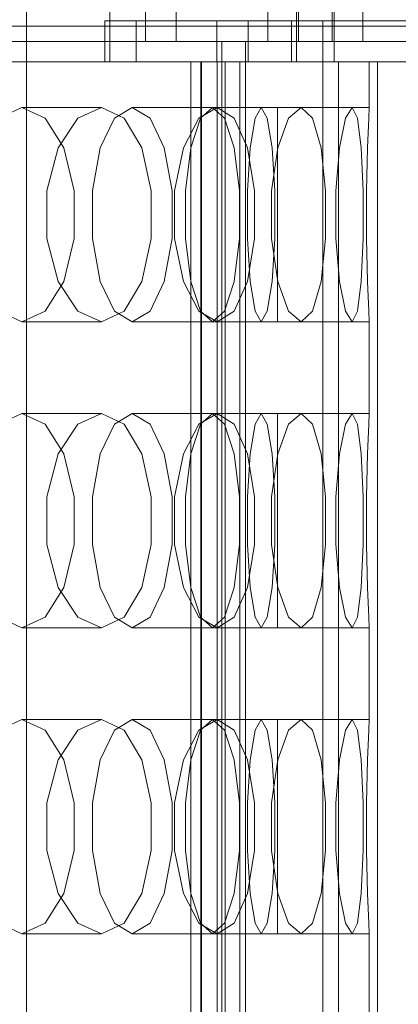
# Model space of a CAD drawing. Header units: millimetres. Extents: x -2233 to 61924, y -68080 to 6847.
# Tile 575 of 656: x 24774 to 24848, y -17985 to -17792. Entities that reach past the tile are written whole.
import ezdxf

# ---------------------------------------------------------------- set-up
doc = ezdxf.new("R2010")
doc.units = ezdxf.units.MM
for name, color, linetype, lineweight in [('COTAS_P', 1, 'Continuous', 0), ('superior_briquetadora', 7, 'Continuous', 0), ('superior_C02-briq', 7, 'Continuous', 0)]:
    doc.layers.add(name, color=color, linetype=linetype, lineweight=lineweight)
doc.dimstyles.new('R19_100', dxfattribs={"dimtxt": 250, "dimasz": 150, "dimexe": 150, "dimexo": 80, "dimgap": 100, "dimtad": 1, "dimtih": 1, "dimtoh": 1, "dimdsep": 46, "dimcen": 0.09, "dimadec": 0, "dimazin": 0, "dimtfac": 1, "dimtdec": 4, "dimtofl": 0, "dimtmove": 0, "dimatfit": 3, "dimfxl": 1, "dimtolj": 1, "dimtzin": 0, "dimarcsym": 0})

# ---------------------------------------------------------------- blocks, each defined once
blk = doc.blocks.new('DIM_R27_34')
at = {"layer": 'COTAS_P'}
for p, q in [((24250.07, -17080), (24400.07, -17035)), ((26750.07, -17080), (26600.07, -17035)), ((24250.07, -17980), (24250.07, -17080)), ((24250.07, -17080), (26750.07, -17080)), ((24250.07, -17080), (24400.07, -17125)), ((26750.07, -17080), (26600.07, -17125)), ((26750.07, -17980), (26750.07, -17080))]:
    blk.add_line(p, q, dxfattribs=at)
blk.add_text('2500 P', height=250, dxfattribs=at).set_placement((25500.07, -16980))

msp = doc.modelspace()

# ---------------------------------------------------------------- linework, layer by layer
at = {"layer": 'superior_briquetadora'}
for p, q in [((24791.423, -17792), (24791.423, -17790)), ((24798.423, -17796), (24798.423, -17790)), ((24804.423, -17790), (24804.423, -17796)), ((24822.423, -17796), (24822.423, -17790)), ((24828.067, -17792), (24828.067, -17790)), ((24828.423, -17790), (24828.423, -17796)), ((24835.067, -17796), (24835.067, -17790)), ((24835.423, -17790), (24835.423, -17792)), ((24841.067, -17790), (24841.067, -17796)), ((24790.441, -17792), (24812.428, -17792)), ((24796.57, -17792), (24790.441, -17792)), ((24790.441, -17792), (24790.441, -17800)), ((24835.423, -17792), (24791.423, -17792)), ((24791.423, -17800), (24791.423, -17792)), ((24818.557, -17792), (24796.57, -17792)), ((24796.57, -17800), (24796.57, -17792)), ((24812.428, -17792), (24818.557, -17792)), ((24812.428, -17792), (24812.428, -17800)), ((24818.557, -17792), (24818.557, -17800)), ((24827.086, -17792), (24992.28, -17792)), ((24833.215, -17792), (24827.086, -17792)), ((24827.086, -17792), (24827.086, -17800)), ((24872.067, -17792), (24828.067, -17792)), ((24828.067, -17800), (24828.067, -17792)), ((24998.408, -17792), (24833.215, -17792)), ((24833.215, -17800), (24833.215, -17792)), ((24835.423, -17792), (24835.423, -17800)), ((25050.067, -17793), (24650.067, -17793)), ((24653.067, -17793), (25047.067, -17793)), ((24735.067, -17796), (24965.067, -17796)), ((24735.067, -17796), (24818.067, -17796)), ((24833.215, -17796), (24796.57, -17796)), ((24796.57, -17796), (24813.423, -17796)), ((24796.57, -17800), (24796.57, -17796)), ((24804.423, -17796), (24798.423, -17796)), ((24813.423, -17796), (24850.067, -17796)), ((24813.423, -17796), (24813.423, -17800)), ((24818.067, -17796), (24882.067, -17796)), ((24818.067, -17796), (24818.067, -17800)), ((24828.423, -17796), (24822.423, -17796)), ((25003.55, -17796), (24833.215, -17796)), ((24833.215, -17796), (24850.067, -17796)), ((24833.215, -17800), (24833.215, -17796)), ((24841.067, -17796), (24835.067, -17796)), ((24814.067, -17800), (24731.067, -17800)), ((24965.067, -17800), (24735.067, -17800)), ((24735.067, -17800), (24818.067, -17800)), ((24772.012, -17800), (24782.948, -17800)), ((24782.948, -17800), (24793.03, -17800)), ((24812.428, -17800), (24790.441, -17800)), ((24790.441, -17800), (24796.57, -17800)), ((24835.423, -17800), (24791.423, -17800)), ((24793.03, -17800), (24802.231, -17800)), ((24796.57, -17800), (24833.215, -17800)), ((24813.423, -17800), (24796.57, -17800)), ((24796.57, -17800), (24818.557, -17800)), ((24802.231, -17800), (24810.529, -17800)), ((24807.294, -17800), (24843.939, -17800)), ((24807.294, -18160), (24807.294, -17800)), ((24807.294, -17800), (24813.423, -17800)), ((24809.276, -17800), (24836.279, -17800)), ((24809.276, -18160), (24809.276, -17800)), ((24809.276, -17800), (24816.936, -17800)), ((24809.426, -17800), (24833.215, -17800)), ((24809.426, -18160), (24809.426, -17800)), ((24809.426, -17800), (24812.49, -17800)), ((24810.529, -17800), (24817.901, -17800)), ((24818.557, -17800), (24812.428, -17800)), ((24836.279, -17800), (24812.49, -17800)), ((24812.49, -17800), (24812.49, -18160)), ((24850.067, -17800), (24813.423, -17800)), ((24813.423, -17800), (24813.423, -18160)), ((24814.067, -18160), (24814.067, -17800)), ((24814.067, -17800), (24818.067, -17800)), ((24843.939, -17800), (24816.936, -17800)), ((24816.936, -17800), (24816.936, -18160)), ((24817.901, -17800), (24824.329, -17800)), ((24818.067, -17800), (24818.067, -18160)), ((24882.067, -17800), (24818.067, -17800)), ((24824.329, -17800), (24829.796, -17800)), ((24992.28, -17800), (24827.086, -17800)), ((24827.086, -17800), (24833.215, -17800)), ((24872.067, -17800), (24828.067, -17800)), ((24829.796, -17800), (24834.288, -17800)), ((24833.215, -17800), (25003.55, -17800)), ((24833.215, -18160), (24833.215, -17800)), ((24833.215, -17800), (24836.279, -17800)), ((24850.067, -17800), (24833.215, -17800)), ((24833.215, -17800), (24998.408, -17800)), ((24834.288, -17800), (24837.794, -17800)), ((24836.279, -17800), (25011.114, -17800)), ((24836.279, -18160), (24836.279, -17800)), ((24836.279, -17800), (24843.939, -17800)), ((25006.614, -17800), (24836.279, -17800)), ((24837.794, -17800), (24840.305, -17800)), ((24840.305, -17800), (24841.814, -17800)), ((24841.814, -17800), (24842.317, -17800)), ((24842.317, -17800), (24842.317, -17809)), ((24843.939, -17800), (25028.416, -17800)), ((24843.939, -18160), (24843.939, -17800)), ((24843.939, -17800), (24850.067, -17800)), ((25018.774, -17800), (24843.939, -17800)), ((24769.622, -17811.08), (24774.177, -17809)), ((24774.177, -17809), (24789.766, -17809)), ((24778.733, -17811.08), (24774.177, -17809)), ((24789.766, -17809), (24785.118, -17811.08)), ((24789.766, -17809), (24794.231, -17811.08)), ((24792.343, -17811.08), (24795.829, -17809)), ((24795.829, -17809), (24812.459, -17809)), ((24799.316, -17811.08), (24795.829, -17809)), ((24812.459, -17809), (24808.874, -17811.08)), ((24809.207, -17811.08), (24811.565, -17809)), ((24811.565, -17809), (24828.952, -17809)), ((24813.923, -17811.08), (24811.565, -17809)), ((24812.459, -17809), (24815.849, -17811.08)), ((24819.926, -17811.08), (24821.116, -17809)), ((24821.116, -17809), (24838.962, -17809)), ((24822.305, -17811.08), (24821.116, -17809)), ((24824.317, -17809), (24842.317, -17809)), ((24824.317, -17811.08), (24824.317, -17809)), ((24828.952, -17809), (24826.491, -17811.08)), ((24828.952, -17809), (24831.208, -17811.08)), ((24838.962, -17809), (24837.667, -17811.08)), ((24838.962, -17809), (24840.046, -17811.08)), ((24842.317, -17809), (24842.212, -17811.08)), ((24782.387, -17816.907), (24778.733, -17811.08)), ((24785.118, -17811.08), (24781.259, -17816.906)), ((24789.546, -17816.907), (24792.343, -17811.08)), ((24794.231, -17811.08), (24797.677, -17816.906)), ((24802.112, -17816.907), (24799.316, -17811.08)), ((24808.874, -17811.08), (24805.859, -17816.906)), ((24807.316, -17816.907), (24809.207, -17811.08)), ((24815.815, -17816.907), (24813.923, -17811.08)), ((24815.849, -17811.08), (24818.425, -17816.906)), ((24818.973, -17816.907), (24819.926, -17811.08)), ((24823.259, -17816.907), (24822.305, -17811.08)), ((24824.317, -17816.907), (24824.317, -17811.08)), ((24826.491, -17811.08), (24824.37, -17816.906)), ((24831.208, -17811.08), (24832.869, -17816.906)), ((24837.667, -17811.08), (24836.478, -17816.906)), ((24840.046, -17811.08), (24840.764, -17816.906)), ((24842.212, -17811.08), (24841.974, -17816.906)), ((24781.259, -17816.906), (24779.066, -17825.326)), ((24784.414, -17825.327), (24782.387, -17816.907)), ((24787.995, -17825.327), (24789.546, -17816.907)), ((24797.677, -17816.906), (24799.54, -17825.326)), ((24803.664, -17825.327), (24802.112, -17816.907)), ((24805.859, -17816.906), (24804.13, -17825.326)), ((24806.266, -17825.327), (24807.316, -17816.907)), ((24816.864, -17825.327), (24815.815, -17816.907)), ((24818.425, -17816.906), (24819.8, -17825.326)), ((24818.443, -17825.327), (24818.973, -17816.907)), ((24824.37, -17816.906), (24823.137, -17825.326)), ((24823.788, -17825.327), (24823.259, -17816.907)), ((24824.317, -17825.327), (24824.317, -17816.907)), ((24832.869, -17816.906), (24833.734, -17825.326)), ((24836.478, -17816.906), (24835.759, -17825.326)), ((24840.764, -17816.906), (24841.104, -17825.326)), ((24841.974, -17816.906), (24841.783, -17825.326)), ((24779.066, -17825.326), (24779.066, -17834.674)), ((24784.414, -17834.673), (24784.414, -17825.327)), ((24787.995, -17834.673), (24787.995, -17825.327)), ((24799.54, -17825.326), (24799.54, -17834.674)), ((24803.664, -17834.673), (24803.664, -17825.327)), ((24804.13, -17825.326), (24804.13, -17834.674)), ((24806.266, -17834.673), (24806.266, -17825.327)), ((24816.864, -17834.673), (24816.864, -17825.327)), ((24818.443, -17834.673), (24818.443, -17825.327)), ((24819.8, -17825.326), (24819.8, -17834.674)), ((24823.137, -17825.326), (24823.137, -17834.674)), ((24823.788, -17834.673), (24823.788, -17825.327)), ((24824.317, -17834.673), (24824.317, -17825.327)), ((24833.734, -17825.326), (24833.734, -17834.674)), ((24835.759, -17825.326), (24835.759, -17834.674)), ((24841.104, -17825.326), (24841.104, -17834.674)), ((24841.783, -17825.326), (24841.783, -17834.674)), ((24779.066, -17834.674), (24781.259, -17843.094)), ((24782.387, -17843.093), (24784.414, -17834.673)), ((24789.546, -17843.093), (24787.995, -17834.673)), ((24799.54, -17834.674), (24797.677, -17843.094)), ((24802.112, -17843.093), (24803.664, -17834.673)), ((24804.13, -17834.674), (24805.859, -17843.094)), ((24807.316, -17843.093), (24806.266, -17834.673)), ((24815.815, -17843.093), (24816.864, -17834.673)), ((24819.8, -17834.674), (24818.425, -17843.094)), ((24818.973, -17843.093), (24818.443, -17834.673)), ((24823.137, -17834.674), (24824.37, -17843.094)), ((24823.259, -17843.093), (24823.788, -17834.673)), ((24824.317, -17843.093), (24824.317, -17834.673)), ((24833.734, -17834.674), (24832.869, -17843.094)), ((24835.759, -17834.674), (24836.478, -17843.094)), ((24841.104, -17834.674), (24840.764, -17843.094)), ((24841.783, -17834.674), (24841.974, -17843.094)), ((24778.733, -17848.92), (24782.387, -17843.093)), ((24781.259, -17843.094), (24785.118, -17848.92)), ((24792.343, -17848.92), (24789.546, -17843.093)), ((24797.677, -17843.094), (24794.23, -17848.92)), ((24799.316, -17848.92), (24802.112, -17843.093)), ((24805.859, -17843.094), (24808.874, -17848.92)), ((24809.207, -17848.92), (24807.316, -17843.093)), ((24813.923, -17848.92), (24815.815, -17843.093)), ((24818.425, -17843.094), (24815.849, -17848.92)), ((24819.926, -17848.92), (24818.973, -17843.093)), ((24822.305, -17848.92), (24823.259, -17843.093)), ((24824.317, -17848.92), (24824.317, -17843.093)), ((24824.37, -17843.094), (24826.491, -17848.92)), ((24832.869, -17843.094), (24831.208, -17848.92)), ((24836.478, -17843.094), (24837.667, -17848.92)), ((24840.764, -17843.094), (24840.046, -17848.92)), ((24841.974, -17843.094), (24842.212, -17848.92)), ((24774.177, -17851), (24769.622, -17848.92)), ((24774.177, -17851), (24778.733, -17848.92)), ((24785.118, -17848.92), (24789.766, -17851)), ((24794.23, -17848.92), (24789.766, -17851)), ((24795.829, -17851), (24792.343, -17848.92)), ((24795.829, -17851), (24799.316, -17848.92)), ((24808.874, -17848.92), (24812.459, -17851)), ((24811.565, -17851), (24809.207, -17848.92)), ((24811.565, -17851), (24813.923, -17848.92)), ((24815.849, -17848.92), (24812.459, -17851)), ((24821.116, -17851), (24819.926, -17848.92)), ((24821.116, -17851), (24822.305, -17848.92)), ((24824.317, -17851), (24824.317, -17848.92)), ((24826.491, -17848.92), (24828.952, -17851)), ((24831.208, -17848.92), (24828.952, -17851)), ((24837.667, -17848.92), (24838.962, -17851)), ((24840.046, -17848.92), (24838.962, -17851)), ((24842.212, -17848.92), (24842.317, -17851)), ((24774.177, -17851), (24789.766, -17851)), ((24795.829, -17851), (24812.459, -17851)), ((24811.565, -17851), (24828.952, -17851)), ((24821.116, -17851), (24838.962, -17851)), ((24824.317, -17851), (24842.317, -17851)), ((24842.317, -17851), (24842.317, -17869)), ((24769.622, -17871.08), (24774.177, -17869)), ((24774.177, -17869), (24789.766, -17869)), ((24778.733, -17871.08), (24774.177, -17869)), ((24789.766, -17869), (24785.118, -17871.08)), ((24789.766, -17869), (24794.231, -17871.08)), ((24792.343, -17871.08), (24795.829, -17869)), ((24795.829, -17869), (24812.459, -17869)), ((24799.316, -17871.08), (24795.829, -17869)), ((24812.459, -17869), (24808.874, -17871.08)), ((24809.207, -17871.08), (24811.565, -17869)), ((24811.565, -17869), (24828.952, -17869)), ((24813.923, -17871.08), (24811.565, -17869)), ((24812.459, -17869), (24815.849, -17871.08)), ((24819.926, -17871.08), (24821.116, -17869)), ((24821.116, -17869), (24838.962, -17869)), ((24822.305, -17871.08), (24821.116, -17869)), ((24824.317, -17869), (24842.317, -17869)), ((24824.317, -17871.08), (24824.317, -17869)), ((24828.952, -17869), (24826.491, -17871.08)), ((24828.952, -17869), (24831.208, -17871.08)), ((24838.962, -17869), (24837.667, -17871.08)), ((24838.962, -17869), (24840.046, -17871.08)), ((24842.317, -17869), (24842.212, -17871.08)), ((24782.387, -17876.907), (24778.733, -17871.08)), ((24785.118, -17871.08), (24781.259, -17876.906)), ((24789.546, -17876.907), (24792.343, -17871.08)), ((24794.231, -17871.08), (24797.677, -17876.906)), ((24802.112, -17876.907), (24799.316, -17871.08)), ((24808.874, -17871.08), (24805.859, -17876.906)), ((24807.316, -17876.907), (24809.207, -17871.08)), ((24815.815, -17876.907), (24813.923, -17871.08)), ((24815.849, -17871.08), (24818.425, -17876.906)), ((24818.973, -17876.907), (24819.926, -17871.08)), ((24823.259, -17876.907), (24822.305, -17871.08)), ((24824.317, -17876.907), (24824.317, -17871.08)), ((24826.491, -17871.08), (24824.37, -17876.906)), ((24831.208, -17871.08), (24832.869, -17876.906)), ((24837.667, -17871.08), (24836.478, -17876.906)), ((24840.046, -17871.08), (24840.764, -17876.906)), ((24842.212, -17871.08), (24841.974, -17876.906)), ((24781.259, -17876.906), (24779.066, -17885.326)), ((24784.414, -17885.327), (24782.387, -17876.907)), ((24787.995, -17885.327), (24789.546, -17876.907)), ((24797.677, -17876.906), (24799.54, -17885.326)), ((24803.664, -17885.327), (24802.112, -17876.907)), ((24805.859, -17876.906), (24804.13, -17885.326)), ((24806.266, -17885.327), (24807.316, -17876.907)), ((24816.864, -17885.327), (24815.815, -17876.907)), ((24818.425, -17876.906), (24819.8, -17885.326)), ((24818.443, -17885.327), (24818.973, -17876.907)), ((24824.37, -17876.906), (24823.137, -17885.326)), ((24823.788, -17885.327), (24823.259, -17876.907)), ((24824.317, -17885.327), (24824.317, -17876.907)), ((24832.869, -17876.906), (24833.734, -17885.326)), ((24836.478, -17876.906), (24835.759, -17885.326)), ((24840.764, -17876.906), (24841.104, -17885.326)), ((24841.974, -17876.906), (24841.783, -17885.326)), ((24779.066, -17885.326), (24779.066, -17894.674)), ((24784.414, -17894.673), (24784.414, -17885.327)), ((24787.995, -17894.673), (24787.995, -17885.327)), ((24799.54, -17885.326), (24799.54, -17894.674)), ((24803.664, -17894.673), (24803.664, -17885.327)), ((24804.13, -17885.326), (24804.13, -17894.674)), ((24806.266, -17894.673), (24806.266, -17885.327)), ((24816.864, -17894.673), (24816.864, -17885.327)), ((24818.443, -17894.673), (24818.443, -17885.327)), ((24819.8, -17885.326), (24819.8, -17894.674)), ((24823.137, -17885.326), (24823.137, -17894.674)), ((24823.788, -17894.673), (24823.788, -17885.327)), ((24824.317, -17894.673), (24824.317, -17885.327)), ((24833.734, -17885.326), (24833.734, -17894.674)), ((24835.759, -17885.326), (24835.759, -17894.674)), ((24841.104, -17885.326), (24841.104, -17894.674)), ((24841.783, -17885.326), (24841.783, -17894.674)), ((24779.066, -17894.674), (24781.259, -17903.094)), ((24782.387, -17903.093), (24784.414, -17894.673)), ((24789.546, -17903.093), (24787.995, -17894.673)), ((24799.54, -17894.674), (24797.677, -17903.094)), ((24802.112, -17903.093), (24803.664, -17894.673)), ((24804.13, -17894.674), (24805.859, -17903.094)), ((24807.316, -17903.093), (24806.266, -17894.673)), ((24815.815, -17903.093), (24816.864, -17894.673)), ((24819.8, -17894.674), (24818.425, -17903.094)), ((24818.973, -17903.093), (24818.443, -17894.673)), ((24823.137, -17894.674), (24824.37, -17903.094)), ((24823.259, -17903.093), (24823.788, -17894.673)), ((24824.317, -17903.093), (24824.317, -17894.673)), ((24833.734, -17894.674), (24832.869, -17903.094)), ((24835.759, -17894.674), (24836.478, -17903.094)), ((24841.104, -17894.674), (24840.764, -17903.094)), ((24841.783, -17894.674), (24841.974, -17903.094)), ((24778.733, -17908.92), (24782.387, -17903.093)), ((24781.259, -17903.094), (24785.118, -17908.92)), ((24792.343, -17908.92), (24789.546, -17903.093)), ((24797.677, -17903.094), (24794.23, -17908.92)), ((24799.316, -17908.92), (24802.112, -17903.093)), ((24805.859, -17903.094), (24808.874, -17908.92)), ((24809.207, -17908.92), (24807.316, -17903.093)), ((24813.923, -17908.92), (24815.815, -17903.093)), ((24818.425, -17903.094), (24815.849, -17908.92)), ((24819.926, -17908.92), (24818.973, -17903.093)), ((24822.305, -17908.92), (24823.259, -17903.093)), ((24824.317, -17908.92), (24824.317, -17903.093)), ((24824.37, -17903.094), (24826.491, -17908.92)), ((24832.869, -17903.094), (24831.208, -17908.92)), ((24836.478, -17903.094), (24837.667, -17908.92)), ((24840.764, -17903.094), (24840.046, -17908.92)), ((24841.974, -17903.094), (24842.212, -17908.92)), ((24774.177, -17911), (24769.622, -17908.92)), ((24774.177, -17911), (24778.733, -17908.92)), ((24785.118, -17908.92), (24789.766, -17911)), ((24794.23, -17908.92), (24789.766, -17911)), ((24795.829, -17911), (24792.343, -17908.92)), ((24795.829, -17911), (24799.316, -17908.92)), ((24808.874, -17908.92), (24812.459, -17911)), ((24811.565, -17911), (24809.207, -17908.92)), ((24811.565, -17911), (24813.923, -17908.92)), ((24815.849, -17908.92), (24812.459, -17911)), ((24821.116, -17911), (24819.926, -17908.92)), ((24821.116, -17911), (24822.305, -17908.92)), ((24824.317, -17911), (24824.317, -17908.92)), ((24826.491, -17908.92), (24828.952, -17911)), ((24831.208, -17908.92), (24828.952, -17911)), ((24837.667, -17908.92), (24838.962, -17911)), ((24840.046, -17908.92), (24838.962, -17911)), ((24842.212, -17908.92), (24842.317, -17911)), ((24774.177, -17911), (24789.766, -17911)), ((24795.829, -17911), (24812.459, -17911)), ((24811.565, -17911), (24828.952, -17911)), ((24821.116, -17911), (24838.962, -17911)), ((24824.317, -17911), (24842.317, -17911)), ((24842.317, -17911), (24842.317, -17929)), ((24769.622, -17931.08), (24774.177, -17929)), ((24774.177, -17929), (24789.766, -17929)), ((24778.733, -17931.08), (24774.177, -17929)), ((24789.766, -17929), (24785.118, -17931.08)), ((24789.766, -17929), (24794.231, -17931.08)), ((24792.343, -17931.08), (24795.829, -17929)), ((24795.829, -17929), (24812.459, -17929)), ((24799.316, -17931.08), (24795.829, -17929)), ((24812.459, -17929), (24808.874, -17931.08)), ((24809.207, -17931.08), (24811.565, -17929)), ((24811.565, -17929), (24828.952, -17929)), ((24813.923, -17931.08), (24811.565, -17929)), ((24812.459, -17929), (24815.849, -17931.08)), ((24819.926, -17931.08), (24821.116, -17929)), ((24821.116, -17929), (24838.962, -17929)), ((24822.305, -17931.08), (24821.116, -17929)), ((24824.317, -17929), (24842.317, -17929)), ((24824.317, -17931.08), (24824.317, -17929)), ((24828.952, -17929), (24826.491, -17931.08)), ((24828.952, -17929), (24831.208, -17931.08)), ((24838.962, -17929), (24837.667, -17931.08)), ((24838.962, -17929), (24840.046, -17931.08)), ((24842.317, -17929), (24842.212, -17931.08)), ((24782.387, -17936.907), (24778.733, -17931.08)), ((24785.118, -17931.08), (24781.259, -17936.906)), ((24789.546, -17936.907), (24792.343, -17931.08)), ((24794.231, -17931.08), (24797.677, -17936.906)), ((24802.112, -17936.907), (24799.316, -17931.08)), ((24808.874, -17931.08), (24805.859, -17936.906)), ((24807.316, -17936.907), (24809.207, -17931.08)), ((24815.815, -17936.907), (24813.923, -17931.08)), ((24815.849, -17931.08), (24818.425, -17936.906)), ((24818.973, -17936.907), (24819.926, -17931.08)), ((24823.259, -17936.907), (24822.305, -17931.08)), ((24824.317, -17936.907), (24824.317, -17931.08)), ((24826.491, -17931.08), (24824.37, -17936.906)), ((24831.208, -17931.08), (24832.869, -17936.906)), ((24837.667, -17931.08), (24836.478, -17936.906)), ((24840.046, -17931.08), (24840.764, -17936.906)), ((24842.212, -17931.08), (24841.974, -17936.906)), ((24781.259, -17936.906), (24779.066, -17945.326)), ((24784.414, -17945.327), (24782.387, -17936.907)), ((24787.995, -17945.327), (24789.546, -17936.907)), ((24797.677, -17936.906), (24799.54, -17945.326)), ((24803.664, -17945.327), (24802.112, -17936.907)), ((24805.859, -17936.906), (24804.13, -17945.326)), ((24806.266, -17945.327), (24807.316, -17936.907)), ((24816.864, -17945.327), (24815.815, -17936.907)), ((24818.425, -17936.906), (24819.8, -17945.326)), ((24818.443, -17945.327), (24818.973, -17936.907)), ((24824.37, -17936.906), (24823.137, -17945.326)), ((24823.788, -17945.327), (24823.259, -17936.907)), ((24824.317, -17945.327), (24824.317, -17936.907)), ((24832.869, -17936.906), (24833.734, -17945.326)), ((24836.478, -17936.906), (24835.759, -17945.326)), ((24840.764, -17936.906), (24841.104, -17945.326)), ((24841.974, -17936.906), (24841.783, -17945.326)), ((24779.066, -17945.326), (24779.066, -17954.674)), ((24784.414, -17954.673), (24784.414, -17945.327)), ((24787.995, -17954.673), (24787.995, -17945.327)), ((24799.54, -17945.326), (24799.54, -17954.674)), ((24803.664, -17954.673), (24803.664, -17945.327)), ((24804.13, -17945.326), (24804.13, -17954.674)), ((24806.266, -17954.673), (24806.266, -17945.327)), ((24816.864, -17954.673), (24816.864, -17945.327)), ((24818.443, -17954.673), (24818.443, -17945.327)), ((24819.8, -17945.326), (24819.8, -17954.674)), ((24823.137, -17945.326), (24823.137, -17954.674)), ((24823.788, -17954.673), (24823.788, -17945.327)), ((24824.317, -17954.673), (24824.317, -17945.327)), ((24833.734, -17945.326), (24833.734, -17954.674)), ((24835.759, -17945.326), (24835.759, -17954.674)), ((24841.104, -17945.326), (24841.104, -17954.674)), ((24841.783, -17945.326), (24841.783, -17954.674)), ((24779.066, -17954.674), (24781.259, -17963.094)), ((24782.387, -17963.093), (24784.414, -17954.673)), ((24789.546, -17963.093), (24787.995, -17954.673)), ((24799.54, -17954.674), (24797.677, -17963.094)), ((24802.112, -17963.093), (24803.664, -17954.673)), ((24804.13, -17954.674), (24805.859, -17963.094)), ((24807.316, -17963.093), (24806.266, -17954.673)), ((24815.815, -17963.093), (24816.864, -17954.673)), ((24819.8, -17954.674), (24818.425, -17963.094)), ((24818.973, -17963.093), (24818.443, -17954.673)), ((24823.137, -17954.674), (24824.37, -17963.094)), ((24823.259, -17963.093), (24823.788, -17954.673)), ((24824.317, -17963.093), (24824.317, -17954.673)), ((24833.734, -17954.674), (24832.869, -17963.094)), ((24835.759, -17954.674), (24836.478, -17963.094)), ((24841.104, -17954.674), (24840.764, -17963.094)), ((24841.783, -17954.674), (24841.974, -17963.094)), ((24778.733, -17968.92), (24782.387, -17963.093)), ((24781.259, -17963.094), (24785.118, -17968.92)), ((24792.343, -17968.92), (24789.546, -17963.093)), ((24797.677, -17963.094), (24794.23, -17968.92)), ((24799.316, -17968.92), (24802.112, -17963.093)), ((24805.859, -17963.094), (24808.874, -17968.92)), ((24809.207, -17968.92), (24807.316, -17963.093)), ((24813.923, -17968.92), (24815.815, -17963.093)), ((24818.425, -17963.094), (24815.849, -17968.92)), ((24819.926, -17968.92), (24818.973, -17963.093)), ((24822.305, -17968.92), (24823.259, -17963.093)), ((24824.317, -17968.92), (24824.317, -17963.093)), ((24824.37, -17963.094), (24826.491, -17968.92)), ((24832.869, -17963.094), (24831.208, -17968.92)), ((24836.478, -17963.094), (24837.667, -17968.92)), ((24840.764, -17963.094), (24840.046, -17968.92)), ((24841.974, -17963.094), (24842.212, -17968.92)), ((24774.177, -17971), (24769.622, -17968.92)), ((24774.177, -17971), (24778.733, -17968.92)), ((24785.118, -17968.92), (24789.766, -17971)), ((24794.23, -17968.92), (24789.766, -17971)), ((24795.829, -17971), (24792.343, -17968.92)), ((24795.829, -17971), (24799.316, -17968.92)), ((24808.874, -17968.92), (24812.459, -17971)), ((24811.565, -17971), (24809.207, -17968.92)), ((24811.565, -17971), (24813.923, -17968.92)), ((24815.849, -17968.92), (24812.459, -17971)), ((24821.116, -17971), (24819.926, -17968.92)), ((24821.116, -17971), (24822.305, -17968.92)), ((24824.317, -17971), (24824.317, -17968.92)), ((24826.491, -17968.92), (24828.952, -17971)), ((24831.208, -17968.92), (24828.952, -17971)), ((24837.667, -17968.92), (24838.962, -17971)), ((24840.046, -17968.92), (24838.962, -17971)), ((24842.212, -17968.92), (24842.317, -17971)), ((24774.177, -17971), (24789.766, -17971)), ((24795.829, -17971), (24812.459, -17971)), ((24811.565, -17971), (24828.952, -17971)), ((24821.116, -17971), (24838.962, -17971)), ((24824.317, -17971), (24842.317, -17971)), ((24842.317, -17971), (24842.317, -17989))]:
    msp.add_line(p, q, dxfattribs=at)
at = {"layer": 'superior_C02-briq'}
msp.add_line((24775.067, -17725), (24775.067, -18275), dxfattribs=at)

# ---------------------------------------------------------------- dimensions: what is measured, and where the dimension line sits
at = {"layer": 'COTAS_P'}
dim = msp.add_aligned_dim(p1=(24250.067, -17980), p2=(26750.067, -17980), distance=900, text='<> P', dimstyle='R19_100', dxfattribs=at)
dim.commit()
dim.dimension.update_dxf_attribs({"geometry": 'DIM_R27_34', "text_midpoint": (25500.067, -17080)})

doc.saveas('drawing.dxf')
